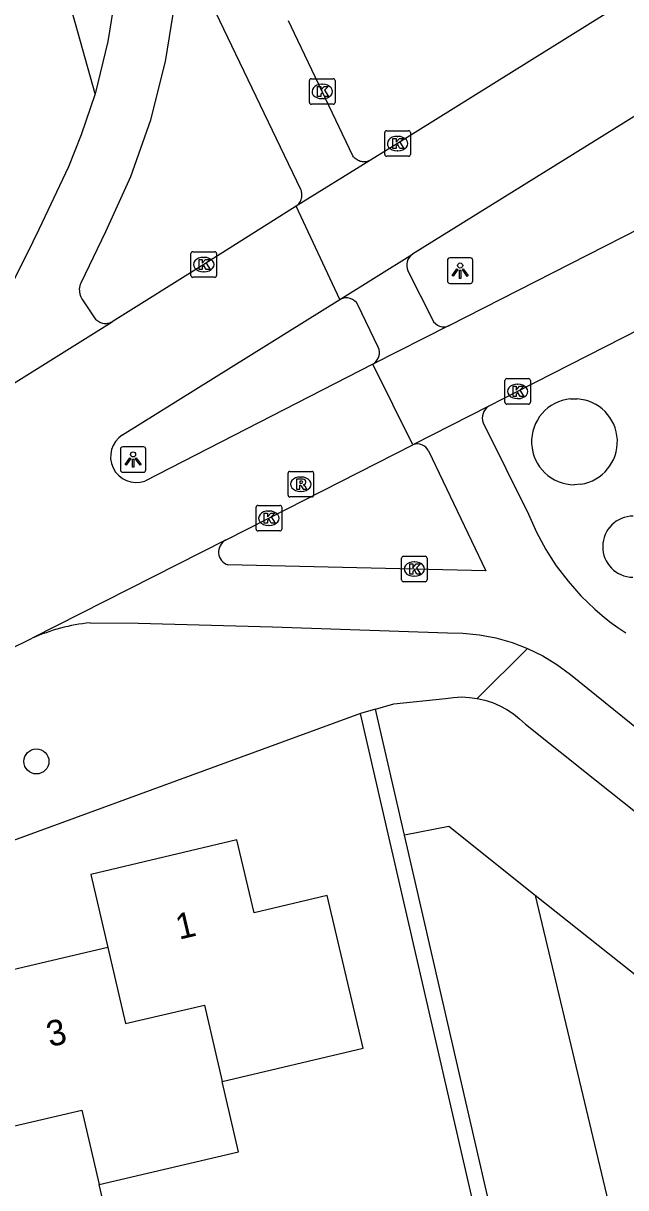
# Model space of a CAD drawing. Extents: x 158038 to 159242, y 380133 to 381214.
# Drawn here: x 159094.31 to 159117.88, y 380734.09 to 380779.62 of the extents above; entities that cross this region are included whole.
import ezdxf

# ---------------------------------------------------------------- set-up
doc = ezdxf.new("R2010")
doc.units = 0
for name, color, linetype in [('IMGEO_Berm_groen', 7, 'Continuous'), ('IMGEO_Boom', 7, 'Continuous'), ('IMGEO_Fietspad_open', 7, 'Continuous'), ('IMGEO_Groenvoorziening', 7, 'Continuous'), ('IMGEO_Haag', 7, 'Continuous'), ('IMGEO_Kolk', 7, 'Continuous'), ('IMGEO_Lichtpunt', 7, 'Continuous'), ('IMGEO_Pand', 7, 'Continuous'), ('IMGEO_Pand_nummerreeks', 7, 'Continuous'), ('IMGEO_Rijbaan_lokaal_gesloten', 7, 'Continuous'), ('IMGEO_Rioolput', 7, 'Continuous'), ('IMGEO_Voetpad_open', 7, 'Continuous')]:
    doc.layers.add(name, color=color, linetype=linetype)

msp = doc.modelspace()

# ---------------------------------------------------------------- linework, layer by layer
at = {"layer": 'IMGEO_Berm_groen'}
for points in [[(159115.726, 380764.93), (159115.98, 380764.933)], [(159116.132, 380761.599), (159115.878, 380761.579)]]:
    msp.add_lwpolyline(points, dxfattribs=at)
for centre, radius, start, end in [((159115.878, 380763.258), 1.679, 95.2024, 269.9918), ((159115.879, 380763.258), 1.678, 278.6859, 86.5348), ((159118.177, 380759.155), 1.195, 90.0016, 269.1833)]:
    msp.add_arc(centre, radius, start, end, dxfattribs=at)
at = {"layer": 'IMGEO_Boom'}
msp.add_circle((159094.826, 380750.755), 0.489, dxfattribs=at)
at = {"layer": 'IMGEO_Fietspad_open'}
for points in [[(159097.8, 380788.128), (159098.048, 380786.317), (159098.156, 380784.247), (159098.079, 380782.175), (159097.817, 380780.118), (159097.615, 380778.913), (159097.12, 380776.857)], [(159104.983, 380772.463), (159105.022, 380772.493), (159105.057, 380772.526), (159105.09, 380772.562), (159105.119, 380772.601), (159105.145, 380772.643), (159105.167, 380772.687), (159105.185, 380772.732), (159105.199, 380772.779), (159105.208, 380772.827), (159105.213, 380772.875), (159105.214, 380772.924), (159105.211, 380772.973), (159105.203, 380773.021), (159105.191, 380773.068), (159105.172, 380773.12), (159100.565, 380782.713)], [(159097.787, 380767.942), (159097.774, 380767.935), (159097.735, 380767.914), (159097.693, 380767.898), (159097.65, 380767.885), (159097.606, 380767.876), (159097.562, 380767.871), (159097.517, 380767.87), (159097.473, 380767.873), (159097.429, 380767.88), (159097.385, 380767.891), (159097.343, 380767.905), (159097.302, 380767.924), (159097.263, 380767.946), (159097.226, 380767.971), (159097.192, 380768), (159097.16, 380768.031), (159097.132, 380768.065), (159097.106, 380768.102), (159096.67, 380768.765), (159096.641, 380768.805), (159096.607, 380768.859), (159096.579, 380768.917), (159096.555, 380768.976), (159096.537, 380769.037), (159096.525, 380769.1), (159096.518, 380769.164), (159096.517, 380769.228), (159096.522, 380769.292), (159096.533, 380769.355), (159096.549, 380769.417), (159096.57, 380769.477), (159097.538, 380771.483), (159098.515, 380773.625), (159099.298, 380775.847), (159099.878, 380778.129), (159100.253, 380780.454)], [(159107.893, 380774.27), (159107.853, 380774.249), (159107.81, 380774.232), (159107.767, 380774.219), (159107.722, 380774.209), (159107.677, 380774.203), (159107.631, 380774.202), (159107.586, 380774.205), (159107.541, 380774.211), (159107.496, 380774.222), (159107.453, 380774.236), (159107.411, 380774.255), (159107.371, 380774.277), (159107.333, 380774.302), (159107.298, 380774.331), (159107.265, 380774.363), (159107.235, 380774.398), (159107.209, 380774.435), (159106.008, 380776.954), (159104.923, 380779.215), (159104.684, 380779.714)], [(159097.12, 380776.857), (159096.578, 380775.26), (159096.085, 380774.012), (159094.92, 380771.553), (159094.456, 380770.594), (159092.176, 380766.107), (159091.814, 380765.515), (159091.179, 380764.63), (159090.526, 380763.873), (159090.468, 380763.806)], [(159109.363, 380769.941), (159110.318, 380768.033)], [(159108.197, 380766.962), (159107.402, 380768.613)], [(159112.305, 380763.993), (159114.083, 380760.421)], [(159110.167, 380762.903), (159112.409, 380758.215), (159102.321, 380758.448)], [(159096.923, 380756.181), (159098.807, 380756.163), (159104.065, 380756.022), (159106.723, 380755.93), (159110.914, 380755.784), (159111.51, 380755.777), (159112.162, 380755.712), (159112.805, 380755.59), (159113.435, 380755.412), (159114.046, 380755.177)], [(159114.046, 380755.177), (159114.634, 380754.889), (159115.194, 380754.549), (159115.721, 380754.161), (159120.131, 380750.599), (159120.878, 380750), (159124.273, 380747.279), (159124.69, 380746.943)]]:
    msp.add_lwpolyline(points, dxfattribs=at)
for centre, radius, start, end in [((159109.845, 380770.163), 0.53, 125.7258, 204.7179), ((159106.947, 380768.372), 0.515, 27.8813, 118.4201), ((159110.764, 380768.243), 0.493, 205.2294, 296.1982), ((159107.746, 380766.736), 0.504, 298.4109, 26.579), ((159112.83, 380764.186), 0.559, 123.2947, 200.1482), ((159109.728, 380762.677), 0.494, 27.2715, 110.2637), ((159123.272, 380764.078), 9.89, 201.7008, 237.0379), ((159102.47, 380758.945), 0.519, 117.6222, 253.3602), ((159097.785, 380748.401), 7.828, 96.3231, 113.5618)]:
    msp.add_arc(centre, radius, start, end, dxfattribs=at)
at = {"layer": 'IMGEO_Groenvoorziening'}
for points in [[(159114.345, 380745.518), (159110.962, 380748.206), (159109.223, 380747.872)], [(159133.439, 380731.218), (159123.823, 380737.988), (159114.345, 380745.518)], [(159114.345, 380745.518), (159118.595, 380727.683), (159133.439, 380731.218)]]:
    msp.add_lwpolyline(points, dxfattribs=at)
at = {"layer": 'IMGEO_Haag'}
for points in [[(159114.684, 380721.507), (159108.633, 380747.759), (159107.509, 380752.634)], [(159109.223, 380747.872), (159108.087, 380752.798)], [(159115.268, 380721.645), (159109.223, 380747.872)]]:
    msp.add_lwpolyline(points, dxfattribs=at)
at = {"layer": 'IMGEO_Kolk'}
for p, q in [((159105.508, 380776.528), (159105.508, 380777.38)), ((159105.583, 380777.454), (159106.435, 380777.454)), ((159105.996, 380777.234), (159106.021, 380777.234)), ((159106.509, 380777.38), (159106.509, 380776.528)), ((159106.435, 380776.454), (159105.583, 380776.454)), ((159106.019, 380776.674), (159105.994, 380776.674)), ((159108.456, 380774.493), (159108.456, 380775.345)), ((159108.531, 380775.419), (159109.383, 380775.419)), ((159109.457, 380775.345), (159109.457, 380774.493)), ((159108.944, 380775.199), (159108.969, 380775.199)), ((159108.967, 380774.639), (159108.942, 380774.639)), ((159109.383, 380774.419), (159108.531, 380774.419)), ((159100.872, 380769.761), (159100.872, 380770.613)), ((159100.947, 380770.687), (159101.799, 380770.687)), ((159101.36, 380770.467), (159101.385, 380770.467)), ((159101.873, 380770.613), (159101.873, 380769.761)), ((159101.383, 380769.907), (159101.358, 380769.907)), ((159101.799, 380769.687), (159100.947, 380769.687)), ((159113.154, 380764.799), (159113.154, 380765.651)), ((159113.229, 380765.725), (159114.081, 380765.725)), ((159113.642, 380765.505), (159113.667, 380765.505)), ((159114.155, 380765.651), (159114.155, 380764.799)), ((159113.665, 380764.945), (159113.64, 380764.945)), ((159114.081, 380764.725), (159113.229, 380764.725)), ((159103.496, 380760.768), (159104.348, 380760.768)), ((159103.421, 380759.842), (159103.421, 380760.694)), ((159103.909, 380760.548), (159103.934, 380760.548)), ((159104.422, 380760.694), (159104.422, 380759.842)), ((159103.932, 380759.988), (159103.907, 380759.988)), ((159104.348, 380759.768), (159103.496, 380759.768)), ((159109.111, 380757.855), (159109.111, 380758.707)), ((159109.186, 380758.781), (159110.038, 380758.781)), ((159109.599, 380758.561), (159109.624, 380758.561)), ((159110.112, 380758.707), (159110.112, 380757.855)), ((159110.038, 380757.781), (159109.186, 380757.781)), ((159109.622, 380758.001), (159109.597, 380758.001))]:
    msp.add_line(p, q, dxfattribs=at)
for points in [[(159105.508, 380776.528), (159105.508, 380777.38)], [(159105.583, 380777.454), (159106.435, 380777.454)], [(159105.829, 380777.154), (159105.952, 380777.154), (159105.952, 380777.003), (159106.082, 380777.154), (159106.246, 380777.154), (159106.1, 380777.003), (159106.253, 380776.754), (159106.101, 380776.754), (159106.016, 380776.918), (159105.952, 380776.851), (159105.952, 380776.754), (159105.829, 380776.754), (159105.829, 380777.154)], [(159106.509, 380777.38), (159106.509, 380776.528)], [(159106.435, 380776.454), (159105.583, 380776.454)], [(159108.456, 380774.493), (159108.456, 380775.345)], [(159108.531, 380775.419), (159109.383, 380775.419)], [(159109.457, 380775.345), (159109.457, 380774.493)], [(159108.777, 380775.119), (159108.9, 380775.119), (159108.9, 380774.968), (159109.03, 380775.119), (159109.194, 380775.119), (159109.048, 380774.968), (159109.201, 380774.719), (159109.049, 380774.719), (159108.964, 380774.883), (159108.9, 380774.816), (159108.9, 380774.719), (159108.777, 380774.719), (159108.777, 380775.119)], [(159109.383, 380774.419), (159108.531, 380774.419)], [(159100.872, 380769.761), (159100.872, 380770.613)], [(159100.947, 380770.687), (159101.799, 380770.687)], [(159101.193, 380770.387), (159101.316, 380770.387), (159101.316, 380770.236), (159101.446, 380770.387), (159101.61, 380770.387), (159101.464, 380770.236), (159101.617, 380769.987), (159101.465, 380769.987), (159101.38, 380770.151), (159101.316, 380770.084), (159101.316, 380769.987), (159101.193, 380769.987), (159101.193, 380770.387)], [(159101.873, 380770.613), (159101.873, 380769.761)], [(159101.799, 380769.687), (159100.947, 380769.687)], [(159113.154, 380764.799), (159113.154, 380765.651)], [(159113.229, 380765.725), (159114.081, 380765.725)], [(159113.475, 380765.425), (159113.598, 380765.425), (159113.598, 380765.274), (159113.728, 380765.425), (159113.892, 380765.425), (159113.746, 380765.274), (159113.899, 380765.025), (159113.747, 380765.025), (159113.662, 380765.189), (159113.598, 380765.122), (159113.598, 380765.025), (159113.475, 380765.025), (159113.475, 380765.425)], [(159114.155, 380765.651), (159114.155, 380764.799)], [(159114.081, 380764.725), (159113.229, 380764.725)], [(159103.496, 380760.768), (159104.348, 380760.768)], [(159103.421, 380759.842), (159103.421, 380760.694)], [(159103.742, 380760.468), (159103.865, 380760.468), (159103.865, 380760.317), (159103.995, 380760.468), (159104.159, 380760.468), (159104.013, 380760.317), (159104.166, 380760.068), (159104.014, 380760.068), (159103.929, 380760.232), (159103.865, 380760.165), (159103.865, 380760.068), (159103.742, 380760.068), (159103.742, 380760.468)], [(159104.422, 380760.694), (159104.422, 380759.842)], [(159104.348, 380759.768), (159103.496, 380759.768)], [(159109.111, 380757.855), (159109.111, 380758.707)], [(159109.186, 380758.781), (159110.038, 380758.781)], [(159110.112, 380758.707), (159110.112, 380757.855)], [(159109.432, 380758.481), (159109.555, 380758.481), (159109.555, 380758.33), (159109.685, 380758.481), (159109.849, 380758.481), (159109.703, 380758.33), (159109.856, 380758.081), (159109.704, 380758.081), (159109.619, 380758.245), (159109.555, 380758.178), (159109.555, 380758.081), (159109.432, 380758.081), (159109.432, 380758.481)], [(159110.038, 380757.781), (159109.186, 380757.781)]]:
    msp.add_lwpolyline(points, dxfattribs=at)
for centre, start, end in [((159105.585, 380777.378), 91.552, 178.448), ((159105.585, 380777.378), 91.552, 178.448), ((159106.433, 380777.378), 1.552, 88.448), ((159106.433, 380777.378), 1.552, 88.448), ((159105.585, 380776.53), 181.552, 268.448), ((159105.585, 380776.53), 181.552, 268.448), ((159106.433, 380776.53), 271.552, 358.448), ((159106.433, 380776.53), 271.552, 358.448), ((159108.533, 380775.343), 91.552, 178.448), ((159108.533, 380775.343), 91.552, 178.448), ((159109.381, 380775.343), 1.552, 88.448), ((159109.381, 380775.343), 1.552, 88.448), ((159108.533, 380774.495), 181.552, 268.448), ((159108.533, 380774.495), 181.552, 268.448), ((159109.381, 380774.495), 271.552, 358.448), ((159109.381, 380774.495), 271.552, 358.448), ((159100.949, 380770.611), 91.552, 178.448), ((159100.949, 380770.611), 91.552, 178.448), ((159101.797, 380770.611), 1.552, 88.448), ((159101.797, 380770.611), 1.552, 88.448), ((159100.949, 380769.763), 181.552, 268.448), ((159100.949, 380769.763), 181.552, 268.448), ((159101.797, 380769.763), 271.552, 358.448), ((159101.797, 380769.763), 271.552, 358.448), ((159113.231, 380765.649), 91.552, 178.448), ((159113.231, 380765.649), 91.552, 178.448), ((159114.079, 380765.649), 1.552, 88.448), ((159114.079, 380765.649), 1.552, 88.448), ((159113.231, 380764.801), 181.552, 268.448), ((159113.231, 380764.801), 181.552, 268.448), ((159114.079, 380764.801), 271.552, 358.448), ((159114.079, 380764.801), 271.552, 358.448), ((159103.498, 380760.692), 91.552, 178.448), ((159103.498, 380760.692), 91.552, 178.448), ((159104.346, 380760.692), 1.552, 88.448), ((159104.346, 380760.692), 1.552, 88.448), ((159103.498, 380759.844), 181.552, 268.448), ((159103.498, 380759.844), 181.552, 268.448), ((159104.346, 380759.844), 271.552, 358.448), ((159104.346, 380759.844), 271.552, 358.448), ((159109.188, 380758.705), 91.552, 178.448), ((159109.188, 380758.705), 91.552, 178.448), ((159110.036, 380758.705), 1.552, 88.448), ((159110.036, 380758.705), 1.552, 88.448), ((159109.188, 380757.857), 181.552, 268.448), ((159109.188, 380757.857), 181.552, 268.448), ((159110.036, 380757.857), 271.552, 358.448), ((159110.036, 380757.857), 271.552, 358.448)]:
    msp.add_arc(centre, 0.0765, start, end, dxfattribs=at)
for centre, major_axis, ratio, start_param, end_param in [((159105.995, 380776.954), (-0.387, 0.002), 0.722429, 4.712389, 7.853982), ((159106.02, 380776.954), (-0.39, 0.002), 0.717154, 1.570796, 4.712389), ((159108.943, 380774.919), (-0.387, 0.002), 0.722429, 4.712389, 7.853982), ((159108.968, 380774.919), (-0.39, 0.002), 0.717154, 1.570796, 4.712389), ((159101.359, 380770.187), (-0.387, 0.002), 0.722429, 4.712389, 7.853982), ((159101.384, 380770.187), (-0.39, 0.002), 0.717154, 1.570796, 4.712389), ((159113.641, 380765.225), (-0.387, 0.002), 0.722429, 4.712389, 7.853982), ((159113.666, 380765.225), (-0.39, 0.002), 0.717154, 1.570796, 4.712389), ((159103.908, 380760.268), (-0.387, 0.002), 0.722429, 4.712389, 7.853982), ((159103.933, 380760.268), (-0.39, 0.002), 0.717154, 1.570796, 4.712389), ((159109.598, 380758.281), (-0.387, 0.002), 0.722429, 4.712389, 7.853982), ((159109.623, 380758.281), (-0.39, 0.002), 0.717154, 1.570796, 4.712389)]:
    msp.add_ellipse(centre, major_axis=major_axis, ratio=ratio, start_param=start_param, end_param=end_param, dxfattribs=at)
at = {"layer": 'IMGEO_Lichtpunt'}
for p, q in [((159110.905, 380770.352), (159110.905, 380769.545)), ((159110.905, 380770.352), (159110.905, 380769.545)), ((159111.807, 380770.447), (159110.999, 380770.447)), ((159111.807, 380770.447), (159110.999, 380770.447)), ((159111.901, 380769.545), (159111.901, 380770.352)), ((159111.901, 380769.545), (159111.901, 380770.352)), ((159110.999, 380769.451), (159111.807, 380769.451)), ((159110.999, 380769.451), (159111.807, 380769.451)), ((159099.011, 380763.059), (159098.203, 380763.059)), ((159099.011, 380763.059), (159098.203, 380763.059)), ((159098.109, 380762.964), (159098.109, 380762.157)), ((159098.109, 380762.964), (159098.109, 380762.157)), ((159099.105, 380762.157), (159099.105, 380762.964)), ((159099.105, 380762.157), (159099.105, 380762.964)), ((159098.203, 380762.063), (159099.011, 380762.063)), ((159098.203, 380762.063), (159099.011, 380762.063))]:
    msp.add_line(p, q, dxfattribs=at)
for points in [[(159111.279, 380770.016), (159111.318, 380769.988), (159111.13, 380769.726), (159111.092, 380769.753), (159111.279, 380770.016)], [(159111.381, 380769.968), (159111.428, 380769.968), (159111.428, 380769.646), (159111.381, 380769.646), (159111.381, 380769.968)], [(159111.491, 380769.988), (159111.529, 380770.015), (159111.716, 380769.753), (159111.677, 380769.725), (159111.491, 380769.988)], [(159098.483, 380762.628), (159098.522, 380762.6), (159098.334, 380762.338), (159098.296, 380762.365), (159098.483, 380762.628)], [(159098.585, 380762.58), (159098.632, 380762.58), (159098.632, 380762.258), (159098.585, 380762.258), (159098.585, 380762.58)], [(159098.695, 380762.6), (159098.733, 380762.627), (159098.92, 380762.365), (159098.881, 380762.337), (159098.695, 380762.6)]]:
    msp.add_lwpolyline(points, dxfattribs=at)
for centre in [(159111.404, 380770.15), (159098.608, 380762.762)]:
    msp.add_circle(centre, 0.0994, dxfattribs=at)
for centre, start, end in [((159110.999, 380770.352), 90, 180), ((159110.999, 380770.352), 90, 180), ((159111.807, 380770.352), 0, 90), ((159111.807, 380770.352), 0, 90), ((159110.999, 380769.545), 180, 270), ((159110.999, 380769.545), 180, 270), ((159111.807, 380769.545), 270, 0), ((159111.807, 380769.545), 270, 360), ((159098.203, 380762.964), 90, 180), ((159098.203, 380762.964), 90, 180), ((159099.011, 380762.964), 0, 90), ((159099.011, 380762.964), 0, 90), ((159098.203, 380762.157), 180, 270), ((159098.203, 380762.157), 180, 270), ((159099.011, 380762.157), 270, 0), ((159099.011, 380762.157), 270, 360)]:
    msp.add_arc(centre, 0.0946, start, end, dxfattribs=at)
at = {"layer": 'IMGEO_Pand'}
for points in [[(159102.09, 380738.245), (159107.61, 380739.548), (159106.202, 380745.515), (159103.343, 380744.84), (159102.671, 380747.686), (159096.95, 380746.336), (159097.622, 380743.487)], [(159097.622, 380743.487), (159092.114, 380742.187), (159092.797, 380739.294)], [(159097.622, 380743.487), (159098.313, 380740.508), (159101.399, 380741.224), (159102.09, 380738.245)], [(159092.797, 380739.294), (159093.471, 380736.387), (159096.606, 380737.115), (159097.28, 380734.208)], [(159097.28, 380734.208), (159102.738, 380735.496), (159102.09, 380738.245)], [(159088.748, 380732.234), (159091.528, 380732.89), (159092.219, 380729.96), (159093.096, 380730.167), (159097.962, 380731.315), (159097.28, 380734.208)]]:
    msp.add_lwpolyline(points, dxfattribs=at)
at = {"layer": 'IMGEO_Rijbaan_lokaal_gesloten'}
for points in [[(159117.876, 380780.479), (159108.957, 380774.92), (159107.893, 380774.27)], [(159122.268, 380778.496), (159109.535, 380770.593)], [(159107.893, 380774.27), (159104.983, 380772.463)], [(159110.981, 380767.801), (159123.876, 380774.374)], [(159104.983, 380772.463), (159101.374, 380770.186), (159097.787, 380767.942)], [(159106.702, 380768.825), (159104.983, 380772.463)], [(159106.702, 380768.825), (159109.535, 380770.593)], [(159123.907, 380770.448), (159113.655, 380765.226), (159112.523, 380764.653)], [(159098.194, 380763.524), (159106.702, 380768.825)], [(159088.839, 380762.363), (159097.787, 380767.942)], [(159110.981, 380767.801), (159107.986, 380766.293)], [(159107.986, 380766.293), (159099.065, 380761.72)], [(159109.557, 380763.14), (159107.986, 380766.293)], [(159112.523, 380764.653), (159109.557, 380763.14)], [(159102.229, 380759.405), (159103.921, 380760.27), (159109.557, 380763.14)], [(159102.229, 380759.405), (159094.656, 380755.576)], [(159093.22, 380754.824), (159093.543, 380754.993), (159093.738, 380755.122), (159094.656, 380755.576)]]:
    msp.add_lwpolyline(points, dxfattribs=at)
msp.add_arc((159098.734, 380762.672), 1.008, 122.3812, 289.1628, dxfattribs=at)
at = {"layer": 'IMGEO_Rioolput'}
for p, q in [((159104.67, 380761.171), (159104.67, 380762.023)), ((159104.745, 380762.097), (159105.597, 380762.097)), ((159105.158, 380761.877), (159105.183, 380761.877)), ((159105.671, 380762.023), (159105.671, 380761.171)), ((159105.181, 380761.317), (159105.156, 380761.317)), ((159105.597, 380761.097), (159104.745, 380761.097))]:
    msp.add_line(p, q, dxfattribs=at)
for points in [[(159104.67, 380761.171), (159104.67, 380762.023)], [(159104.745, 380762.097), (159105.597, 380762.097)], [(159105.259, 380761.795), (159105.007, 380761.797), (159105.007, 380761.397)], [(159105.185, 380761.716), (159105.131, 380761.716), (159105.131, 380761.635)], [(159105.671, 380762.023), (159105.671, 380761.171)], [(159105.007, 380761.397), (159105.131, 380761.397), (159105.131, 380761.559), (159105.142, 380761.559)], [(159105.131, 380761.635), (159105.183, 380761.635)], [(159105.189, 380761.53), (159105.26, 380761.397), (159105.4, 380761.397), (159105.335, 380761.523)], [(159105.597, 380761.097), (159104.745, 380761.097)]]:
    msp.add_lwpolyline(points, dxfattribs=at)
for centre, radius, start, end in [((159104.747, 380762.021), 0.0765, 91.552, 178.448), ((159104.747, 380762.021), 0.0765, 91.552, 178.448), ((159105.191, 380761.62), 0.0964, 77.0061, 93.1865), ((159105.205, 380761.677), 0.0378, 276.6634, 79.6772), ((159105.258, 380761.685), 0.109, 350.3612, 89.416), ((159105.595, 380762.021), 0.0765, 1.552, 88.448), ((159105.595, 380762.021), 0.0765, 1.552, 88.448), ((159105.141, 380761.506), 0.0533, 26.0293, 88.6989), ((159105.167, 380761.824), 0.19, 274.7715, 282.9687), ((159105.256, 380761.685), 0.112, 277.5842, 350.9817), ((159105.24, 380761.47), 0.108, 29.5134, 73.7905), ((159104.747, 380761.173), 0.0765, 181.552, 268.448), ((159104.747, 380761.173), 0.0765, 181.552, 268.448), ((159105.595, 380761.173), 0.0765, 271.552, 358.448), ((159105.595, 380761.173), 0.0765, 271.552, 358.448)]:
    msp.add_arc(centre, radius, start, end, dxfattribs=at)
for centre, major_axis, ratio, start_param, end_param in [((159105.157, 380761.597), (-0.387, 0.002), 0.722429, 4.712389, 7.853982), ((159105.182, 380761.597), (-0.39, 0.002), 0.717154, 1.570796, 4.712389)]:
    msp.add_ellipse(centre, major_axis=major_axis, ratio=ratio, start_param=start_param, end_param=end_param, dxfattribs=at)
at = {"layer": 'IMGEO_Voetpad_open'}
for points in [[(159097.12, 380776.857), (159096.552, 380778.912), (159094.352, 380786.71), (159097.8, 380788.128)], [(159114.046, 380755.177), (159112.075, 380753.222)], [(159108.087, 380752.798), (159108.814, 380753.005), (159110.837, 380753.221), (159111.148, 380753.263), (159111.458, 380753.277), (159111.767, 380753.263), (159112.075, 380753.222)], [(159112.075, 380753.222), (159112.377, 380753.153), (159112.672, 380753.058), (159112.957, 380752.936), (159113.23, 380752.79), (159113.489, 380752.619), (159113.732, 380752.427), (159113.957, 380752.213), (159116.742, 380750), (159126.852, 380741.968), (159133.13, 380737.393), (159137.369, 380734.623), (159137.462, 380734.571), (159140.983, 380732.525), (159143.643, 380731.09)], [(159107.509, 380752.634), (159100.307, 380750), (159035.982, 380726.475)], [(159108.087, 380752.798), (159107.509, 380752.634)]]:
    msp.add_lwpolyline(points, dxfattribs=at)

# ---------------------------------------------------------------- texts
at = {"layer": 'IMGEO_Pand_nummerreeks'}
for s, rotation, p in [('1', 13.2774, (159100.407, 380743.782)), ('3', 13.2799, (159095.353, 380739.582))]:
    msp.add_text(s, height=1, rotation=rotation, dxfattribs=at).set_placement(p)

doc.saveas('drawing.dxf')
